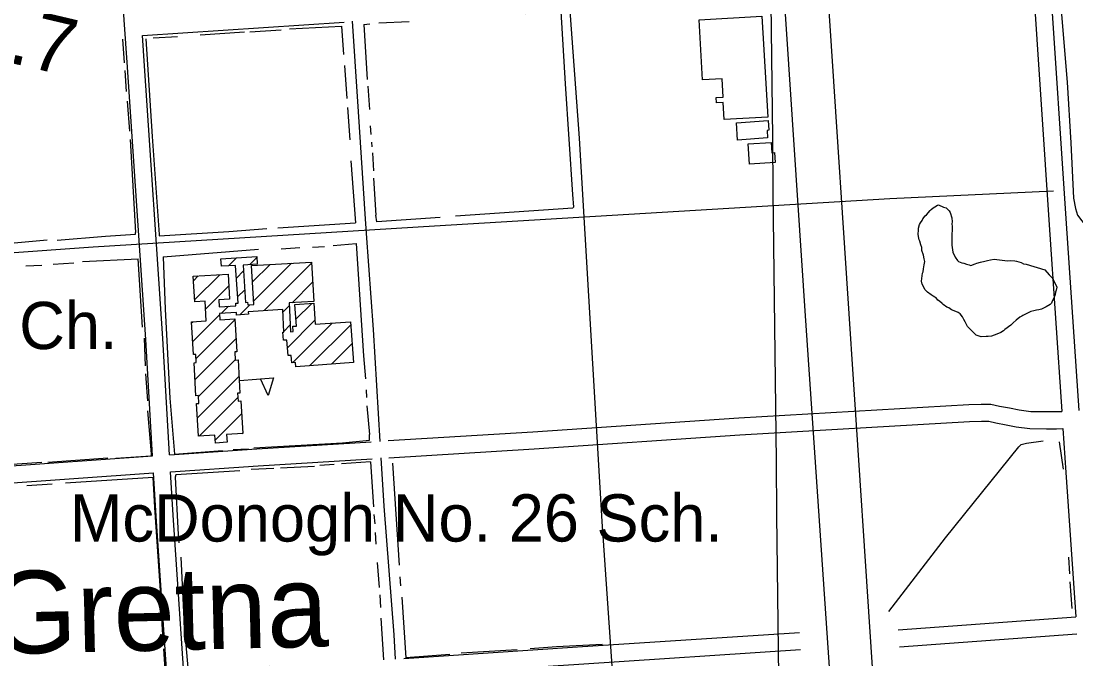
# Model space of a CAD drawing. Extents: x 3677843 to 3715951, y 511991 to 537744.
# Drawn here: x 3686015 to 3687868, y 520526 to 521647 of the extents above; entities that cross this region are included whole.
import ezdxf

# ---------------------------------------------------------------- set-up
doc = ezdxf.new("R2010")
doc.units = 0
for name, color, linetype in [('V-BLDG-IDEN', 7, 'Continuous'), ('V-BLDG-OTLN', 7, 'Continuous'), ('V-CHAN-NAID', 7, 'Continuous'), ('V-GRID-MAJR', 7, 'Continuous'), ('V-ROAD-CNTR', 7, 'Continuous'), ('V-SITE-OTLN-IDEN', 7, 'Continuous'), ('V-SITE-VEGE', 7, 'Continuous'), ('V-SURV-IDEN', 7, 'Continuous'), ('V-TOPO-GNAM-IDEN', 7, 'Continuous'), ('V-TOPO-SHOR', 7, 'Continuous')]:
    doc.layers.add(name, color=color, linetype=linetype)

msp = doc.modelspace()

# ---------------------------------------------------------------- linework, layer by layer
at = {"layer": 'V-BLDG-OTLN'}
for p, q in [((3686379.274407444, 521216.992548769), (3686393.4492876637, 521231.167428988)), ((3686416.846121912, 521219.2089241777), (3686429.289853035, 521231.6526553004)), ((3686393.279361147, 521195.64216341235), (3686405.805551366, 521208.16835363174)), ((3686421.779734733, 521188.7871979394), (3686452.458222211, 521219.4656854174)), ((3686423.7499605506, 521155.4020846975), (3686490.030916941, 521221.6830410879)), ((3686442.0655725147, 521138.3623576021), (3686525.236969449, 521221.5337545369)), ((3686317.96859094, 521191.0420713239), (3686326.362831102, 521199.436311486)), ((3686319.878868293, 521157.5970096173), (3686363.8604349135, 521201.5785762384)), ((3686491.2503220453, 521152.1917680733), (3686527.207201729, 521188.14864775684)), ((3686338.8757436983, 521141.2385459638), (3686379.8316761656, 521182.1944784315)), ((3686395.4149794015, 521162.4224426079), (3686407.94176306, 521174.9492262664)), ((3686497.717806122, 521123.3039130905), (3686525.5631736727, 521151.1492806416)), ((3686528.823864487, 521154.40997145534), (3686529.1774340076, 521154.7635409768)), ((3686366.3962684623, 521133.4037316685), (3686379.12397111, 521146.13143431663)), ((3686399.398350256, 521131.05047440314), (3686416.958896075, 521148.6110202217)), ((3686474.90483508, 521135.8462811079), (3686486.278428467, 521147.21987449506)), ((3686314.4628872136, 521116.8256894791), (3686316.490368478, 521118.8531707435)), ((3686316.3741912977, 521083.3816545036), (3686363.71841226, 521130.72587546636)), ((3686322.2227935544, 521053.87491770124), (3686390.5565348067, 521122.20865895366)), ((3686476.4090299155, 521101.9951368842), (3686487.783224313, 521113.3693312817)), ((3686482.9570193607, 521073.1877872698), (3686531.360814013, 521121.59158192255)), ((3686491.9773491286, 521046.85277797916), (3686561.710405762, 521116.5858346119)), ((3686521.9840962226, 521041.50418601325), (3686594.1383619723, 521113.65845176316)), ((3686320.4883329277, 521016.7851180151), (3686392.4664891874, 521088.7632742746)), ((3686560.165487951, 521044.33023868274), (3686596.5759492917, 521080.7407000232)), ((3686326.563578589, 520987.5050246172), (3686391.185641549, 521052.1270875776)), ((3686598.3468796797, 521047.15629135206), (3686599.013536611, 521047.8229482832)), ((3686324.6460775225, 520950.2321844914), (3686397.8465923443, 521023.4326993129)), ((3686398.8737397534, 521015.9007803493), (3686458.7249448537, 521020.11699027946)), ((3686327.64687119, 520917.8776390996), (3686395.8073862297, 520986.03815413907)), ((3686356.0678190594, 520910.94324790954), (3686402.4802305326, 520957.3556593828)), ((3686402.6415733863, 520922.161663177), (3686404.391062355, 520923.9111521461))]:
    msp.add_line(p, q, dxfattribs=at)
for points in [[(3687206.244, 521649.325), (3687316.481, 521655.707), (3687326.744, 521478.413), (3687250.202, 521473.983), (3687248.4760000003, 521503.884), (3687236.89, 521503.215), (3687236.343, 521512.666), (3687248.4760000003, 521513.369), (3687246.589, 521545.946), (3687212.341, 521543.962)], [(3687271.663, 521468.456), (3687327.383, 521472.24100000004), (3687328.536, 521455.271), (3687325.681, 521455.076), (3687326.58, 521441.783), (3687273.719, 521438.193)], [(3687292.225, 521431.379), (3687332.8200000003, 521434.023), (3687334.0160000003, 521415.667), (3687338.94, 521415.988), (3687340.06, 521398.771), (3687294.541, 521395.805)], [(3686405.14, 521218.518), (3686409.369, 521152.755), (3686412.769, 521153), (3686413.102, 521148.358), (3686424.123, 521149.081), (3686420.082, 521217.555), (3686525.106, 521223.753), (3686529.197, 521154.43200000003), (3686486.071, 521151.886), (3686488.319, 521101.31700000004), (3686493.095, 521101.67100000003), (3686492.415, 521110.87700000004), (3686498.6040000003, 521111.336), (3686495.819, 521148.947), (3686529.1520000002, 521151.41500000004), (3686531.895, 521114.379), (3686593.7460000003, 521118.957), (3686599.059, 521047.20900000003), (3686497.433, 521039.68700000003), (3686496.878, 521047.215), (3686490.668, 521046.756), (3686489.708, 521059.743), (3686483.984, 521059.319), (3686481.952, 521086.76), (3686475.8740000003, 521086.309), (3686474.835, 521100.32), (3686476.478, 521100.443), (3686474.698, 521140.501), (3686413.954, 521136.52), (3686414.272, 521132.123), (3686393.595, 521130.632), (3686393.27, 521135.164), (3686363.576, 521133.219), (3686364.202, 521122.26), (3686390.468, 521123.759), (3686393.759, 521066.13), (3686390.396, 521065.94200000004), (3686391.224, 521051.456), (3686396.2290000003, 521051.743), (3686399.551, 520993.603), (3686395.389, 520993.367), (3686396.186, 520979.406), (3686401.204, 520979.693), (3686404.485, 520922.267), (3686375.872, 520920.632), (3686376.861, 520907.15), (3686356.457, 520905.651), (3686355.441, 520919.467), (3686326.4990000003, 520917.81200000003), (3686323.234, 520974.939), (3686327.267, 520975.17100000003), (3686326.466, 520989.216), (3686322.077, 520988.96400000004), (3686318.768, 521046.912), (3686322.608, 521047.131), (3686321.784, 521061.55700000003), (3686317.6350000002, 521061.32), (3686314.3540000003, 521118.731), (3686340.077, 521120.202), (3686338.097, 521154.876), (3686320.093, 521153.848), (3686317.518, 521198.931), (3686378.676, 521202.425), (3686381.197, 521158.294), (3686362.2060000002, 521157.211), (3686362.9, 521145.069), (3686392.418, 521147.00200000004), (3686392.092, 521151.509), (3686396.098, 521151.798), (3686391.859, 521217.73600000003), (3686366.9590000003, 521216.265), (3686366.1750000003, 521229.55700000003), (3686429.194, 521233.278), (3686429.978, 521219.984)], [(3686458.7249448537, 521020.11699027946), (3686449.3111771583, 520989.37882188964), (3686435.6802274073, 521018.4938722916)]]:
    msp.add_lwpolyline(points, close=True, dxfattribs=at)
at = {"layer": 'V-GRID-MAJR'}
msp.add_spline([(3687380.148, 517465.955), (3687312.292, 523524.615), (3687244.413, 529585.207), (3687176.535, 535645.813), (3687176.514, 535647.732)], degree=3, dxfattribs=at)
at = {"layer": 'V-ROAD-CNTR'}
for points in [[(3687707.0575470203, 517473.00602780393), (3687541.586877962, 520050.65287249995), (3687425.324110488, 521808.17635744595), (3687286.346388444, 523841.0812916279)], [(3687640.288680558, 517472.2390293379), (3687548.288864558, 518857.59325862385), (3687393.1211748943, 521129.51871476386), (3687235.9774891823, 523498.449976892)], [(3687130.6576998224, 519387.9371979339), (3687106.3687484, 519718.44153692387), (3687082.1437968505, 520102.21376937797), (3687068.7588236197, 520308.32735714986), (3687055.95384923, 520480.5370127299), (3687036.177888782, 520767.80643819), (3686996.130968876, 521441.5800906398), (3686956.411048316, 521984.93500392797), (3686917.318126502, 522574.07482564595), (3686887.377186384, 523066.722840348)], [(3686246.0144691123, 520883.06720766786), (3686233.928493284, 521087.5997986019), (3686202.047557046, 521566.30184119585), (3686159.9546412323, 522166.12764154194), (3686131.008699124, 522652.279669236), (3686126.73070768, 522746.26348126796), (3686130.85569943, 522766.87944003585), (3686137.124686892, 522789.9653938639), (3686161.954637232, 522799.82037415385), (3686189.511582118, 522804.214365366), (3686455.691049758, 522821.504330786), (3686503.5875624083, 522824.72514451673)], [(3687792.6133759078, 521721.3655310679), (3687821.4733181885, 521289.2523952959), (3687843.3462744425, 520961.42805094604)], [(3687822.5603160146, 521723.15752748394), (3687851.40725832, 521291.25039129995), (3687873.329214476, 520962.6820484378)], [(3686228.23550467, 521621.66873046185), (3686582.5149233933, 521645.22338147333)], [(3686596.9335255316, 521646.9990487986), (3686606.3170000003, 521505.924), (3686618.646, 521308.267), (3686621.114, 521274.152), (3686633.322, 521105.47500000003), (3686645.303304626, 520908.1898839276)], [(3686275.9434092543, 520885.1522034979), (3686263.8704334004, 521089.481794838), (3686231.977497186, 521568.3478371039), (3686228.23550467, 521621.66873046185)], [(3685072.9548152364, 520275.85642209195), (3685424.59711195, 520876.36922106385), (3685446.7840675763, 520910.328153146), (3685455.1650508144, 520923.7131263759), (3685466.448028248, 520964.0800456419), (3685472.069017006, 520992.3059891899), (3685475.704009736, 521023.2499273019), (3685474.5830119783, 521075.21682336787), (3685470.65201984, 521162.812648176), (3685477.7770055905, 521183.37060706), (3685490.1179809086, 521196.27058126), (3685497.038967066, 521199.752574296), (3685515.84192946, 521201.7795702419), (3685683.5905939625, 521217.79053821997), (3686141.337678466, 521250.36747306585), (3686741.3714783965, 521287.259399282), (3687541.089878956, 521335.29430321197), (3687828.621303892, 521348.8832760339)], [(3686660.1853746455, 520909.96195489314), (3686914.3371324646, 520925.51312277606), (3687275.85840942, 520949.93107393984), (3687679.905601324, 520973.47602685), (3687701.851557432, 520974.287025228), (3687718.67752378, 520974.3290251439), (3687733.973493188, 520970.8190321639), (3687751.4074583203, 520967.42603895), (3687768.4504242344, 520963.8710460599), (3687789.3073825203, 520961.37505105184), (3687816.855327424, 520960.96405187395), (3687833.258294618, 520961.0050517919), (3687843.3462744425, 520961.4270509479)], [(3686661.257577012, 520879.9717944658), (3686916.263128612, 520895.575182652), (3687277.742405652, 520919.9891338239), (3687681.333598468, 520943.508086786), (3687702.443556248, 520944.2890852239), (3687715.315530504, 520944.32108516), (3687727.7515056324, 520941.467090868), (3687745.47747018, 520938.0180977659), (3687763.594433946, 520934.23710532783), (3687787.2953865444, 520931.4011109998), (3687816.669327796, 520930.9641118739), (3687833.92229329, 520931.0071117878), (3687845.343270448, 520931.48511083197)], [(3687845.344270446, 520931.48611082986), (3687850.531260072, 520853.75026630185), (3687868.1102249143, 520600.169773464)], [(3686275.942409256, 520885.153203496), (3686429.3451024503, 520895.837182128), (3686629.967260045, 520908.11295342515)], [(3685895.5531700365, 520859.09125562), (3685964.8980313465, 520863.4902468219), (3686246.0144691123, 520883.069207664)], [(3686277.711405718, 520855.2042633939), (3686431.3030985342, 520865.9012419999), (3686631.8457882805, 520878.17213342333)], [(3686647.0602972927, 520879.59509979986), (3686652.36, 520794.955), (3686669.717, 520568.88), (3686672.1120883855, 520525.8361327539)], [(3686301.0233590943, 520501.5039707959), (3686282.218396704, 520778.9554158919), (3686277.713405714, 520855.2042633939)], [(3685897.522166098, 520829.15531549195), (3685966.890027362, 520833.55630669), (3686247.7834655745, 520853.11926756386)], [(3686271.0674190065, 520499.847974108), (3686252.278456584, 520777.05541969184), (3686247.7844655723, 520853.11926756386)], [(3687556.0418490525, 520577.429818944), (3687868.109224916, 520600.169773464)], [(3687382.687195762, 520572.30182920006), (3686992.7219756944, 520546.82288015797), (3686687.388460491, 520526.48830464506)], [(3687558.2218446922, 520547.50987878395), (3687870.184220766, 520570.2418333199)], [(3687384.6431918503, 520542.36588907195), (3686994.695971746, 520516.8889400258), (3686688.5407595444, 520496.49957097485)]]:
    msp.add_lwpolyline(points, dxfattribs=at)
at = {"layer": 'V-SITE-VEGE'}
for points in [[(3687591.946, 521268.745), (3687591.415, 521272.56700000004), (3687591.4420000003, 521279.657), (3687592.001, 521283.472), (3687593.66, 521289.467), (3687595.308, 521292.733), (3687598.049, 521296.541), (3687599.15, 521299.809), (3687603.5330000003, 521304.702), (3687605.723, 521306.87700000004), (3687612.295, 521314.487), (3687613.937, 521316.12), (3687617.765, 521318.833), (3687620.501, 521321.004), (3687624.873, 521323.71400000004), (3687627.057, 521324.25200000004), (3687635.771, 521320.402), (3687640.129, 521318.749), (3687645.566, 521313.82), (3687647.188, 521310.543), (3687650.424, 521301.259), (3687650.946, 521294.167), (3687650.389, 521290.896), (3687650.918, 521285.985), (3687650.8910000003, 521278.893), (3687650.328, 521273.988)], [(3687650.328, 521273.988), (3687650.252, 521253.262), (3687651.843, 521241.257), (3687656.1750000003, 521232.514), (3687660.519, 521226.49700000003), (3687662.149, 521224.857), (3687667.595, 521222.655), (3687671.4080000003, 521221.549), (3687675.764, 521219.898), (3687680.669, 521218.788), (3687683.94, 521217.686), (3687691.038, 521220.38800000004), (3687694.319, 521222.012), (3687700.869, 521223.624), (3687708.512, 521225.233), (3687712.878, 521226.30700000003), (3687718.336, 521227.378), (3687724.89, 521228.99100000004), (3687748.3310000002, 521226.178), (3687753.787, 521226.704), (3687760.875, 521226.132), (3687764.144, 521225.031), (3687772.3170000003, 521222.819), (3687776.126, 521220.623), (3687781.0330000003, 521220.058), (3687813.722, 521210.121), (3687821.326, 521201.37), (3687826.761, 521195.89400000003), (3687828.387, 521193.162), (3687830.007, 521188.791), (3687833.804, 521182.778), (3687834.883, 521179.50200000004), (3687833.773, 521174.597), (3687832.67, 521170.783), (3687832.11, 521166.968), (3687829.358, 521160.433), (3687826.612, 521154.987), (3687825.5100000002, 521151.718), (3687823.318, 521149.001), (3687816.214, 521145.208), (3687812.3880000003, 521143.041), (3687808.0160000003, 521140.874), (3687803.105, 521139.80100000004), (3687799.2830000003, 521139.271), (3687794.372, 521138.197), (3687788.91, 521136.58), (3687780.716, 521132.793), (3687775.252, 521130.085), (3687773.065, 521128.455), (3687769.786, 521126.831), (3687763.22, 521121.402), (3687758.296, 521117.056), (3687753.916, 521112.708), (3687743.524, 521105.11), (3687740.79, 521102.939), (3687736.418, 521100.228), (3687729.315, 521096.981), (3687720.032, 521093.744), (3687714.0270000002, 521092.675), (3687710.754, 521092.685), (3687702.026, 521092.173), (3687696.578, 521093.82800000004), (3687693.311, 521095.474), (3687687.3310000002, 521100.95300000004), (3687681.898, 521106.427), (3687678.095, 521110.80100000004), (3687673.759, 521118.455), (3687671.594, 521122.827), (3687668.883, 521127.744), (3687665.0840000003, 521132.668), (3687661.275, 521134.863), (3687654.197, 521138.163), (3687649.838, 521139.813), (3687644.9420000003, 521143.104), (3687641.6750000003, 521144.753), (3687635.146, 521149.14), (3687633.5160000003, 521150.782), (3687628.623, 521155.163), (3687625.901, 521156.81), (3687622.643, 521160.639), (3687620.466, 521162.284), (3687617.202, 521163.933), (3687613.935, 521166.126), (3687607.4080000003, 521171.058), (3687603.062, 521175.438), (3687601.436, 521178.715), (3687598.188, 521184.73000000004), (3687597.117, 521190.184), (3687598.804, 521204.36), (3687599.9020000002, 521206.537), (3687600.467, 521211.99100000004), (3687601.5840000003, 521219.077), (3687602.696, 521224.527), (3687601.622, 521229.44), (3687600.555, 521235.992), (3687597.858, 521244.179), (3687597.33, 521249.091), (3687595.7120000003, 521254.006), (3687594.1, 521260.55700000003), (3687593.017, 521262.742), (3687591.946, 521268.745)]]:
    msp.add_lwpolyline(points, dxfattribs=at)
at = {"layer": 'V-TOPO-SHOR'}
for p, q in [((3686486.335, 521633.273), (3686577.682, 521638.411)), ((3686577.682, 521638.411), (3686581.432, 521588.178)), ((3686617.001, 521641.027), (3686627.6180000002, 521642.169)), ((3686617.001, 521641.027), (3686622.955, 521544.697)), ((3686643.349, 521644.08), (3686696.8200000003, 521646.646)), ((3686193.248, 521615.451), (3686195.849, 521573.852)), ((3686247.276, 521617.593), (3686289.739, 521620.19800000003)), ((3686329.845, 521622.81), (3686407.305, 521628.43700000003)), ((3686417.131, 521628.009), (3686471.786, 521631.749)), ((3686197.372, 521560.507), (3686199.598, 521523.619)), ((3686583.326, 521568.945), (3686587.441, 521511.255)), ((3686624.094, 521532.9), (3686627.096, 521492.00800000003)), ((3686201.4990000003, 521506.348), (3686205.241, 521453.759)), ((3686588.563, 521495.166), (3686592.288, 521438.653)), ((3686628.173, 521462.914), (3686629.3000000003, 521447.579)), ((3686206.367, 521439.239), (3686215.9990000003, 521275.596)), ((3686630.432, 521434.20900000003), (3686631.19, 521425.952)), ((3686632.335, 521415.728), (3686634.188, 521383.88)), ((3686594.514, 521401.765), (3686602.375, 521292.664)), ((3686634.143, 521370.908), (3686638.241, 521306.031)), ((3686465.806, 521283.722), (3686602.375, 521292.664)), ((3685983.264, 521255.61100000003), (3686060.9760000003, 521262.79600000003)), ((3686215.989, 521272.849), (3686215.9990000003, 521275.596)), ((3686264.745, 521233.026), (3686432.325, 521246.56700000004)), ((3686471.9560000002, 521247.213), (3686504.92, 521249.06)), ((3686526.893, 521249.768), (3686548.0840000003, 521250.87200000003)), ((3686563.002, 521252.781), (3686603.816, 521256.17)), ((3686122.684, 521224.496), (3686220.789, 521229.647)), ((3686228.219, 521109.56), (3686220.789, 521229.647)), ((3686023.395, 521217.385), (3686051.647, 521218.074)), ((3686071.271, 521219.966), (3686107.375, 521222.587)), ((3686233.474, 521041.27400000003), (3686231.682, 521089.93200000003)), ((3686237.577, 520980.053), (3686234.21, 521027.147)), ((3686620.97, 520999.12200000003), (3686622.1010000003, 520985.777)), ((3686622.443, 520971.259), (3686626.975, 520921.021)), ((3686387.5500000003, 520894.391), (3686414.233, 520895.47500000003)), ((3687846.627, 520859.798), (3687839.688, 520907.777)), ((3685900.529, 520861.951), (3686051.62, 520872.41000000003)), ((3686062.215, 520872.373), (3686167.39, 520879.85500000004)), ((3686628.769, 520872.756), (3686577.751, 520869.01)), ((3686628.769, 520872.756), (3686633.987, 520793.484)), ((3686459.234, 520860.792), (3686419.208, 520859.362)), ((3686530.2600000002, 520864.468), (3686470.612, 520861.537)), ((3686565.191, 520867.878), (3686539.683, 520866.006)), ((3686667.603, 520870.268), (3686679.146, 520691.316)), ((3686093.082, 520835.778), (3686246.92, 520845.835)), ((3686025.1890000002, 520830.914), (3686069.536, 520834.291)), ((3686634.725, 520780.142), (3686636.236, 520763.657)), ((3686636.969, 520748.352), (3686638.075, 520727.946)), ((3686640.7090000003, 520695.766), (3686644.088, 520651.81)), ((3687857.715, 520675.837), (3687855.855, 520705.26900000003)), ((3686680.643, 520670.514), (3686681.7630000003, 520654.816)), ((3687861.819, 520615.007), (3687858.45, 520661.708)), ((3686645.221, 520639.251), (3686646.321, 520616.88300000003)), ((3686683.656, 520634.80100000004), (3686691.133, 520528.44800000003)), ((3686264.752, 520558.57300000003), (3686262.142, 520597.816)), ((3686647.039, 520598.048), (3686651.492, 520524.662)), ((3686268.469, 520499.316), (3686265.88, 520544.052)), ((3686886.571, 520542.28500000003), (3686788.071, 520536.35000000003)), ((3686768.447, 520534.457), (3686691.133, 520528.44800000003))]:
    msp.add_line(p, q, dxfattribs=at)
for points in [[(3687840.264, 521694.594), (3687852.8510000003, 521539.655), (3687859.5500000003, 521433.2), (3687864.315, 521335.784), (3687867.395, 521318.10000000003), (3687870.887, 521305.912), (3687878.711, 521296.45900000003), (3687884.965, 521288.191), (3687892.014, 521282.27400000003), (3687902.572, 521268.884), (3687909.216, 521259.435), (3687919.894, 521252.33900000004)], [(3686901.673, 521660.476), (3686962.227, 521665.37700000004), (3686963.4020000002, 521664.194), (3686970.8200000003, 521536.804), (3686983.509, 521342.56700000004), (3686985.398, 521320.15400000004), (3686985.002, 521319.37), (3686984.214, 521318.587), (3686778.179, 521304.36600000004)], [(3686233.9050000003, 521615.674), (3686245.078, 521444.57), (3686257.426, 521271.893), (3686257.42, 521269.931), (3686379.8570000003, 521277.353), (3686446.968, 521282.612)], [(3686751.0470000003, 521302.103), (3686640.168, 521294.626), (3686638.241, 521306.031)], [(3686078.629, 521262.341), (3686163.011, 521269.503), (3686215.989, 521272.849)], [(3686603.816, 521256.17), (3686616.471, 521059.16500000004), (3686620.254, 521018.742)], [(3686264.745, 521233.026), (3686267.957, 521141.204), (3686276.435, 520984.626), (3686284.332, 520886.117), (3686368.71, 520892.495)], [(3686181.5130000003, 520879.414), (3686243.127, 520883.514), (3686243.913, 520884.297), (3686243.923, 520887.043), (3686237.515, 520962.397)], [(3686424.049, 520897.40400000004), (3686579.451, 520906.278), (3686626.94, 520910.82), (3686626.975, 520921.021)], [(3687539.681, 520609.85000000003), (3687639, 520738.981), (3687767.8570000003, 520899.003), (3687772.186, 520902.913), (3687781.613, 520905.62700000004), (3687810.66, 520909.44800000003)], [(3686399.582, 520857.077), (3686286.559, 520849.62200000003), (3686285.762, 520845.7)], [(3686262.194, 520612.335), (3686249.873, 520792.466), (3686246.92, 520845.835)], [(3686285.762, 520845.7), (3686290.904, 520745.242), (3686292.029, 520730.32800000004)], [(3686295.474, 520705.205), (3686301.722, 520584.34), (3686308.505, 520504.278), (3686451.355, 520513.981)], [(3687036.485, 520551.96400000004), (3686955.644, 520547.538), (3686909.335, 520544.167)]]:
    msp.add_lwpolyline(points, dxfattribs=at)

# ---------------------------------------------------------------- texts
at = {"layer": 'V-BLDG-IDEN'}
msp.add_text('McDonogh No. 26 Sch.', height=82.99983200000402, dxfattribs=at).set_placement((3686100.5127601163, 520732.66550847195))
at = {"layer": 'V-CHAN-NAID'}
msp.add_text('TRAFFIC CONTROL (96.6) (6)', height=100.00000199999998, rotation=305.07598537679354, dxfattribs=at).set_placement((3684999.8962155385, 521095.1645822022))
at = {"layer": 'V-SITE-OTLN-IDEN'}
msp.add_text('Ch.', height=82.99983200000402, dxfattribs=at).set_placement((3686011.6572512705, 521070.80037074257))
at = {"layer": 'V-SURV-IDEN'}
msp.add_text('1007+27.7', height=100, rotation=346.7678246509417, dxfattribs=at).set_placement((3685479.1438182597, 521695.20331842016))
at = {"layer": 'V-TOPO-GNAM-IDEN'}
msp.add_text('Gretna', height=144.999711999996, rotation=1.3443137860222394, dxfattribs=at).set_placement((3685963.433034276, 520534.584904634))

doc.saveas('drawing.dxf')
